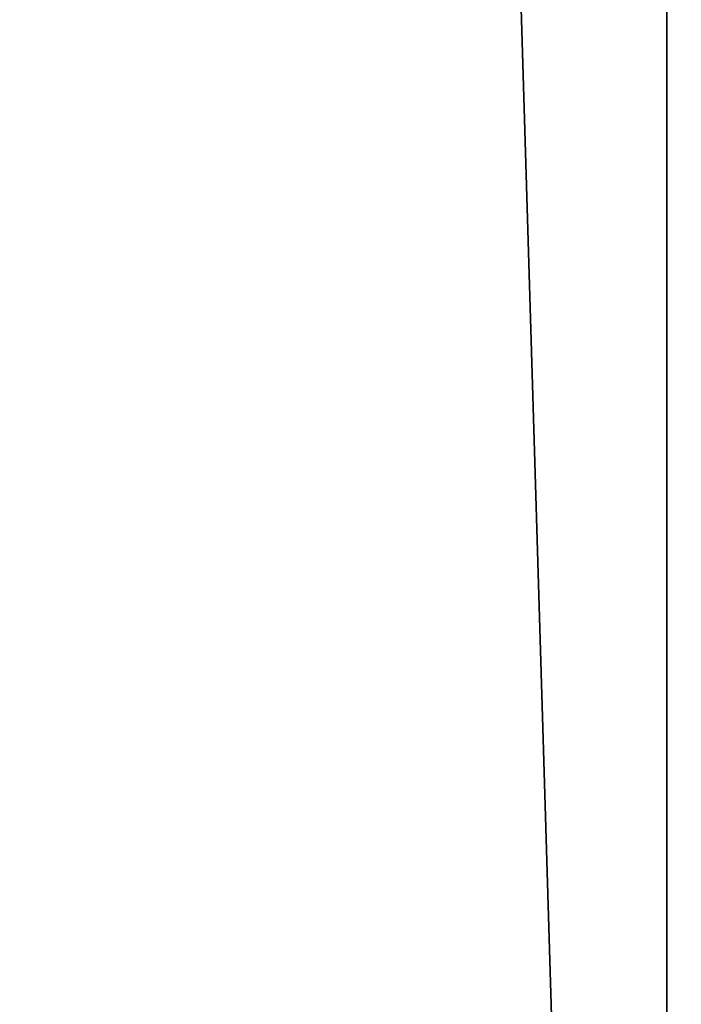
# Model space of a CAD drawing. Header units: millimetres. Extents: x -185 to 185, y -678 to 20.
# Tile 357 of 482: x -3.53 to -2.784, y -43.792 to -42.682. Entities that reach past the tile are written whole.
import ezdxf

# ---------------------------------------------------------------- set-up
doc = ezdxf.new("R2010")
doc.units = ezdxf.units.MM
doc.header["$LTSCALE"] = 65.185185
for name, color, linetype in [('362', 7, 'CONTINUOUS'), ('371', 7, 'CONTINUOUS'), ('373', 7, 'CONTINUOUS')]:
    doc.layers.add(name, color=color, linetype=linetype)

msp = doc.modelspace()

# ---------------------------------------------------------------- linework, layer by layer
at = {"layer": '362', "linetype": 'CONTINUOUS'}
for points in [[(-2, -74.7, 19.85), (-2, 0, 19.85), (-4.0571, -6.3535, 19.0337), (-2, -74.7, 19.85)], [(-2, -74.7, 19.85), (-4.0571, -6.3535, 19.0337), (-4.1213, -74.7, 18.9713), (-2, -74.7, 19.85)]]:
    msp.add_3dface(points, dxfattribs=at)
at = {"layer": '371', "linetype": 'CONTINUOUS'}
for points in [[(-4.7, -74.2112, -6.3204), (-4.7, -41.7738, -13.3287), (-2.7984, -71.5634, -6.8925), (-4.7, -74.2112, -6.3204)], [(-2.7984, -71.5634, -6.8925), (-4.7, -41.7738, -13.3287), (-2.7996, -71.4458, -6.9179), (-2.7984, -71.5634, -6.8925)], [(-2.7996, -71.4458, -6.9179), (-4.7, -41.7738, -13.3287), (-2.8, -71.3286, -6.9432), (-2.7996, -71.4458, -6.9179)], [(-2.8, -71.3286, -6.9432), (-4.7, -41.7738, -13.3287), (-2.8, -41.7738, -13.3287), (-2.8, -71.3286, -6.9432)]]:
    msp.add_3dface(points, dxfattribs=at)
at = {"layer": '373', "linetype": 'CONTINUOUS'}
for points in [[(-2.8, -71.3286, -6.9432), (-2.8, -41.7738, -13.3287), (-2.5911, -41.7559, -13.246), (-2.8, -71.3286, -6.9432)], [(-2.8, -71.3286, -6.9432), (-2.5911, -41.7559, -13.246), (-2.5847, -71.3093, -6.8542), (-2.8, -71.3286, -6.9432)]]:
    msp.add_3dface(points, dxfattribs=at)

doc.saveas('drawing.dxf')
